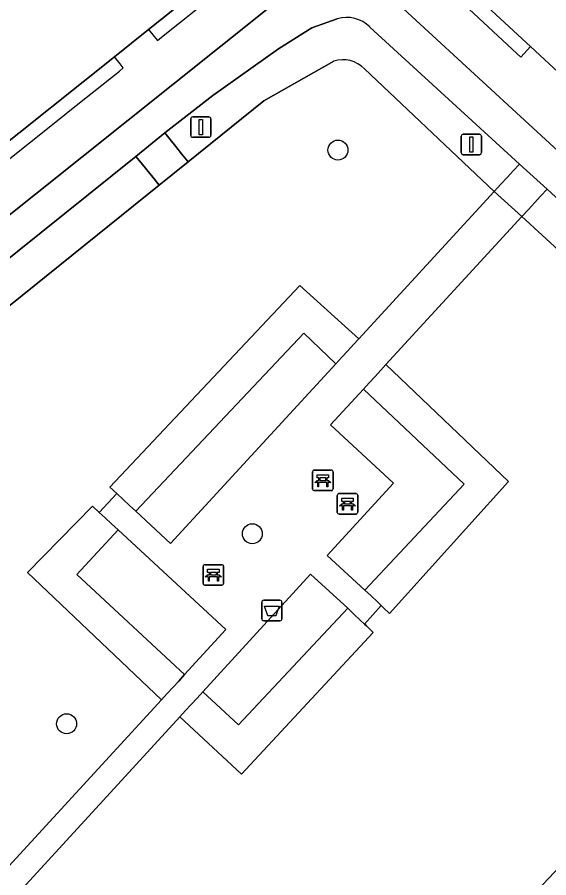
# Model space of a CAD drawing. Extents: x 159039 to 160102, y 381214 to 382524.
# Drawn here: x 159658.61 to 159684.64, y 381759.21 to 381801.38 of the extents above; entities that cross this region are included whole.
import ezdxf

# ---------------------------------------------------------------- set-up
doc = ezdxf.new("R2010")
doc.units = 0
for name, color, linetype in [('IMGEO_Afvalbak', 7, 'Continuous'), ('IMGEO_Bank', 7, 'Continuous'), ('IMGEO_Boom', 7, 'Continuous'), ('IMGEO_Erf', 7, 'Continuous'), ('IMGEO_Groenvoorziening', 7, 'Continuous'), ('IMGEO_Haag', 7, 'Continuous'), ('IMGEO_Lichtmast', 7, 'Continuous'), ('IMGEO_Pand', 7, 'Continuous'), ('IMGEO_Pand_overbouw', 7, 'Continuous'), ('IMGEO_Voetpad_gesloten', 7, 'Continuous'), ('IMGEO_Voetpad_open', 7, 'Continuous')]:
    doc.layers.add(name, color=color, linetype=linetype)

msp = doc.modelspace()

# ---------------------------------------------------------------- linework, layer by layer
at = {"layer": 'IMGEO_Afvalbak'}
for p, q in [((159670.584, 381771.905), (159670.584, 381772.705)), ((159670.584, 381772.705), (159670.584, 381771.905)), ((159670.684, 381772.805), (159671.474, 381772.805)), ((159671.474, 381772.805), (159670.684, 381772.805)), ((159671.574, 381772.705), (159671.574, 381771.905)), ((159671.574, 381771.905), (159671.574, 381772.705)), ((159671.474, 381771.805), (159670.684, 381771.805)), ((159670.684, 381771.805), (159671.474, 381771.805))]:
    msp.add_line(p, q, dxfattribs=at)
msp.add_lwpolyline([(159670.727, 381772.519), (159671.431, 381772.519), (159671.282, 381772.049), (159670.876, 381772.049), (159670.727, 381772.519)], dxfattribs=at)
for centre, start, end in [((159670.684, 381772.705), 90, 180), ((159670.684, 381772.705), 90, 180), ((159671.474, 381772.705), 0, 90), ((159671.474, 381772.705), 360, 90), ((159670.684, 381771.905), 180, 270), ((159670.684, 381771.905), 180, 270), ((159671.474, 381771.905), 270, 0), ((159671.474, 381771.905), 270, 0)]:
    msp.add_arc(centre, 0.1, start, end, dxfattribs=at)
at = {"layer": 'IMGEO_Bank'}
for p, q in [((159673.149, 381779.182), (159673.99, 381779.182)), ((159673.99, 381779.182), (159673.149, 381779.182)), ((159673.074, 381778.257), (159673.074, 381779.098)), ((159673.074, 381779.098), (159673.074, 381778.257)), ((159673.383, 381778.688), (159673.383, 381778.794)), ((159673.427, 381778.794), (159673.427, 381778.688)), ((159673.715, 381778.8), (159673.433, 381778.8)), ((159673.721, 381778.688), (159673.721, 381778.794)), ((159673.765, 381778.794), (159673.765, 381778.688)), ((159674.074, 381779.107), (159674.074, 381778.266)), ((159674.074, 381778.266), (159674.074, 381779.107)), ((159673.771, 381778.58), (159673.378, 381778.58)), ((159673.433, 381778.682), (159673.715, 381778.682)), ((159673.999, 381778.182), (159673.158, 381778.182)), ((159673.158, 381778.182), (159673.999, 381778.182)), ((159674.284, 381777.108), (159674.284, 381777.949)), ((159674.284, 381777.949), (159674.284, 381777.108)), ((159674.359, 381778.033), (159675.2, 381778.033)), ((159675.2, 381778.033), (159674.359, 381778.033)), ((159675.284, 381777.958), (159675.284, 381777.117)), ((159675.284, 381777.117), (159675.284, 381777.958)), ((159674.593, 381777.539), (159674.593, 381777.645)), ((159674.637, 381777.645), (159674.637, 381777.539)), ((159674.925, 381777.651), (159674.643, 381777.651)), ((159674.643, 381777.533), (159674.925, 381777.533)), ((159674.931, 381777.539), (159674.931, 381777.645)), ((159674.975, 381777.645), (159674.975, 381777.539)), ((159674.981, 381777.431), (159674.588, 381777.431)), ((159675.209, 381777.033), (159674.368, 381777.033)), ((159674.368, 381777.033), (159675.209, 381777.033)), ((159667.791, 381774.552), (159668.632, 381774.552)), ((159668.632, 381774.552), (159667.791, 381774.552)), ((159667.716, 381773.627), (159667.716, 381774.468)), ((159667.716, 381774.468), (159667.716, 381773.627)), ((159668.025, 381774.058), (159668.025, 381774.164)), ((159668.069, 381774.164), (159668.069, 381774.058)), ((159668.357, 381774.17), (159668.075, 381774.17)), ((159668.363, 381774.058), (159668.363, 381774.164)), ((159668.407, 381774.164), (159668.407, 381774.058)), ((159668.716, 381774.477), (159668.716, 381773.636)), ((159668.716, 381773.636), (159668.716, 381774.477)), ((159668.413, 381773.95), (159668.02, 381773.95)), ((159668.075, 381774.052), (159668.357, 381774.052)), ((159668.641, 381773.552), (159667.8, 381773.552)), ((159667.8, 381773.552), (159668.641, 381773.552))]:
    msp.add_line(p, q, dxfattribs=at)
for points in [[(159673.377, 381778.8), (159673.291, 381778.8), (159673.291, 381778.961), (159673.854, 381778.961), (159673.854, 381778.8), (159673.771, 381778.8)], [(159673.321, 381778.58), (159673.179, 381778.58), (159673.291, 381778.682), (159673.377, 381778.682)], [(159673.371, 381778.573), (159673.371, 381778.366), (159673.328, 381778.366), (159673.328, 381778.573)], [(159673.771, 381778.682), (159673.854, 381778.682), (159673.966, 381778.58), (159673.827, 381778.58)], [(159673.821, 381778.573), (159673.821, 381778.366), (159673.777, 381778.366), (159673.777, 381778.573)], [(159674.531, 381777.431), (159674.389, 381777.431), (159674.501, 381777.533), (159674.587, 381777.533)], [(159674.587, 381777.651), (159674.501, 381777.651), (159674.501, 381777.812), (159675.064, 381777.812), (159675.064, 381777.651), (159674.981, 381777.651)], [(159674.981, 381777.533), (159675.064, 381777.533), (159675.176, 381777.431), (159675.037, 381777.431)], [(159674.581, 381777.424), (159674.581, 381777.217), (159674.538, 381777.217), (159674.538, 381777.424)], [(159675.031, 381777.424), (159675.031, 381777.217), (159674.987, 381777.217), (159674.987, 381777.424)], [(159668.019, 381774.17), (159667.933, 381774.17), (159667.933, 381774.331), (159668.496, 381774.331), (159668.496, 381774.17), (159668.413, 381774.17)], [(159667.963, 381773.95), (159667.821, 381773.95), (159667.933, 381774.052), (159668.019, 381774.052)], [(159668.013, 381773.943), (159668.013, 381773.736), (159667.97, 381773.736), (159667.97, 381773.943)], [(159668.413, 381774.052), (159668.496, 381774.052), (159668.608, 381773.95), (159668.469, 381773.95)], [(159668.463, 381773.943), (159668.463, 381773.736), (159668.419, 381773.736), (159668.419, 381773.943)]]:
    msp.add_lwpolyline(points, dxfattribs=at)
for centre, radius, start, end in [((159673.152, 381779.104), 0.0779, 92.4484, 184.2845), ((159673.152, 381779.104), 0.0779, 92.4484, 184.2845), ((159673.996, 381779.104), 0.0779, 2.4484, 94.2845), ((159673.996, 381779.104), 0.0779, 2.4484, 94.2845), ((159673.376, 381778.793), 0.00671, 2.8957, 87.1043), ((159673.433, 381778.793), 0.00671, 92.8957, 177.1043), ((159673.715, 381778.793), 0.00671, 2.8957, 87.1043), ((159673.772, 381778.793), 0.00671, 92.8957, 177.1043), ((159673.321, 381778.573), 0.00671, 2.8957, 87.1043), ((159673.378, 381778.573), 0.00671, 92.8957, 177.1043), ((159673.376, 381778.689), 0.00671, 272.8957, 357.1043), ((159673.433, 381778.689), 0.00671, 182.8957, 267.1043), ((159673.715, 381778.689), 0.00671, 272.8957, 357.1043), ((159673.772, 381778.689), 0.00671, 182.8957, 267.1043), ((159673.77, 381778.573), 0.00671, 2.8957, 87.1043), ((159673.827, 381778.573), 0.00671, 92.8957, 177.1043), ((159673.152, 381778.26), 0.0779, 182.4484, 274.2845), ((159673.152, 381778.26), 0.0779, 182.4484, 274.2845), ((159673.996, 381778.26), 0.0779, 272.4484, 4.2845), ((159673.996, 381778.26), 0.0779, 272.4484, 4.2845), ((159674.362, 381777.955), 0.0779, 92.4484, 184.2845), ((159674.362, 381777.955), 0.0779, 92.4484, 184.2845), ((159675.206, 381777.955), 0.0779, 2.4484, 94.2845), ((159675.206, 381777.955), 0.0779, 2.4484, 94.2845), ((159674.586, 381777.644), 0.00671, 2.8957, 87.1043), ((159674.586, 381777.54), 0.00671, 272.8957, 357.1043), ((159674.643, 381777.644), 0.00671, 92.8957, 177.1043), ((159674.643, 381777.54), 0.00671, 182.8957, 267.1043), ((159674.925, 381777.644), 0.00671, 2.8957, 87.1043), ((159674.925, 381777.54), 0.00671, 272.8957, 357.1043), ((159674.982, 381777.644), 0.00671, 92.8957, 177.1043), ((159674.982, 381777.54), 0.00671, 182.8957, 267.1043), ((159674.362, 381777.111), 0.0779, 182.4484, 274.2845), ((159674.362, 381777.111), 0.0779, 182.4484, 274.2845), ((159674.531, 381777.424), 0.00671, 2.8957, 87.1043), ((159674.588, 381777.424), 0.00671, 92.8957, 177.1043), ((159674.98, 381777.424), 0.00671, 2.8957, 87.1043), ((159675.037, 381777.424), 0.00671, 92.8957, 177.1043), ((159675.206, 381777.111), 0.0779, 272.4484, 4.2845), ((159675.206, 381777.111), 0.0779, 272.4484, 4.2845), ((159667.794, 381774.474), 0.0779, 92.4484, 184.2845), ((159667.794, 381774.474), 0.0779, 92.4484, 184.2845), ((159668.638, 381774.474), 0.0779, 2.4484, 94.2845), ((159668.638, 381774.474), 0.0779, 2.4484, 94.2845), ((159668.018, 381774.163), 0.00671, 2.8957, 87.1043), ((159668.075, 381774.163), 0.00671, 92.8957, 177.1043), ((159668.357, 381774.163), 0.00671, 2.8957, 87.1043), ((159668.414, 381774.163), 0.00671, 92.8957, 177.1043), ((159667.963, 381773.943), 0.00671, 2.8957, 87.1043), ((159668.02, 381773.943), 0.00671, 92.8957, 177.1043), ((159668.018, 381774.059), 0.00671, 272.8957, 357.1043), ((159668.075, 381774.059), 0.00671, 182.8957, 267.1043), ((159668.357, 381774.059), 0.00671, 272.8957, 357.1043), ((159668.414, 381774.059), 0.00671, 182.8957, 267.1043), ((159668.412, 381773.943), 0.00671, 2.8957, 87.1043), ((159668.469, 381773.943), 0.00671, 92.8957, 177.1043), ((159667.794, 381773.63), 0.0779, 182.4484, 274.2845), ((159667.794, 381773.63), 0.0779, 182.4484, 274.2845), ((159668.638, 381773.63), 0.0779, 272.4484, 4.2845), ((159668.638, 381773.63), 0.0779, 272.4484, 4.2845)]:
    msp.add_arc(centre, radius, start, end, dxfattribs=at)
at = {"layer": 'IMGEO_Boom'}
for centre in [(159674.317, 381794.866), (159670.124, 381776.067), (159661.031, 381766.757)]:
    msp.add_circle(centre, 0.489, dxfattribs=at)
at = {"layer": 'IMGEO_Erf'}
for points in [[(159671.323, 381805.795), (159665.042, 381800.778), (159663.368, 381799.441), (159657.148, 381794.473)], [(159685.321, 381798.475), (159683.739, 381799.941), (159677.836, 381805.408)], [(159621.675, 381778.223), (159629.27, 381768.718), (159630.024, 381769.286), (159630.084, 381769.208), (159673.113, 381803.604), (159675.685, 381803.499), (159699.62, 381781.437)]]:
    msp.add_lwpolyline(points, dxfattribs=at)
at = {"layer": 'IMGEO_Groenvoorziening'}
for points in [[(159674.285, 381801.296), (159673.041, 381800.851), (159671.4, 381799.822), (159668.191, 381797.543), (159665.84, 381795.709), (159666.099, 381795.386), (159666.38, 381795.035), (159666.661, 381794.683), (159666.977, 381794.289), (159670.685, 381797.275), (159674.114, 381799.226)], [(159675.617, 381798.839), (159681.97, 381792.84), (159682.293, 381793.193), (159682.598, 381793.524), (159682.902, 381793.855), (159683.2, 381794.179), (159675.882, 381800.896)], [(159674.114, 381799.226), (159670.685, 381797.275), (159666.977, 381794.289), (159665.563, 381793.152), (159652.715, 381782.803), (159651.309, 381781.67), (159638.455, 381771.318), (159637.057, 381770.192), (159627.97, 381762.873), (159628.948, 381761.961)], [(159662.301, 381777.411), (159662.63, 381777.115), (159663.486, 381778.037), (159663.146, 381778.345), (159672.448, 381788.23), (159675.338, 381785.62), (159681.97, 381792.84), (159675.617, 381798.839)], [(159637.524, 381762.381), (159638.324, 381763.243), (159637.357, 381764.142), (159641.806, 381768.766), (159655.081, 381756.403), (159665.671, 381767.924), (159659.119, 381774.164), (159662.301, 381777.411)]]:
    msp.add_lwpolyline(points, dxfattribs=at)
for points in [[(159665.563, 381793.152), (159665.247, 381793.543), (159664.963, 381793.893), (159664.68, 381794.242), (159664.425, 381794.557), (159651.572, 381784.25), (159651.85, 381783.897), (159652.129, 381783.544), (159652.408, 381783.191), (159652.715, 381782.803)], [(159684.552, 381792.952), (159684.246, 381792.618), (159683.942, 381792.286), (159683.637, 381791.954), (159683.317, 381791.605), (159691.286, 381784.296), (159691.592, 381784.625), (159691.898, 381784.954), (159692.205, 381785.284), (159692.511, 381785.612)], [(159676.666, 381784.352), (159682.66, 381778.629), (159676.844, 381772.159), (159676.552, 381772.439), (159676.428, 381772.557), (159675.611, 381771.638), (159675.707, 381771.548), (159676.047, 381771.229), (159669.594, 381764.29), (159666.574, 381767.096), (159655.978, 381755.555), (159669.831, 381742.953), (159680.681, 381754.516), (159683.819, 381758.334), (159700.291, 381775.808), (159692.627, 381783.066), (159691.286, 381784.296), (159683.317, 381791.605)], [(159672.65, 381785.89), (159674.213, 381784.393), (159674.509, 381784.716), (159674.793, 381785.026), (159675.077, 381785.335), (159675.338, 381785.62), (159672.448, 381788.23), (159663.146, 381778.345), (159663.486, 381778.037), (159663.803, 381777.744), (159664.111, 381777.458), (159664.419, 381777.173)], [(159664.419, 381777.173), (159666.112, 381775.584), (159674.213, 381784.393), (159672.65, 381785.89)], [(159682.66, 381778.629), (159676.666, 381784.352), (159676.414, 381784.076), (159676.13, 381783.767), (159675.846, 381783.457), (159675.562, 381783.147), (159680.489, 381778.491), (159675.64, 381773.308), (159675.944, 381773.019), (159676.248, 381772.729), (159676.428, 381772.557), (159676.552, 381772.439), (159676.844, 381772.159)], [(159673.95, 381781.404), (159677.033, 381778.543), (159673.793, 381775.003), (159675.64, 381773.308), (159680.489, 381778.491), (159675.562, 381783.147)], [(159661.525, 381774.069), (159663.56, 381776.258), (159663.232, 381776.56), (159662.923, 381776.845), (159662.63, 381777.115), (159662.301, 381777.411), (159659.119, 381774.164), (159665.671, 381767.924), (159665.955, 381768.233), (159666.24, 381768.543), (159666.524, 381768.852), (159666.81, 381769.163)], [(159666.81, 381769.163), (159668.821, 381771.371), (159663.56, 381776.258), (159661.525, 381774.069)], [(159674.795, 381772.418), (159672.966, 381774.084), (159667.705, 381768.328), (159669.442, 381766.702)], [(159676.047, 381771.229), (159675.707, 381771.548), (159675.611, 381771.638), (159675.402, 381771.837), (159675.099, 381772.128), (159674.795, 381772.418), (159669.442, 381766.702), (159667.705, 381768.328), (159667.421, 381768.018), (159667.137, 381767.709), (159666.853, 381767.399), (159666.574, 381767.096), (159669.594, 381764.29)]]:
    msp.add_lwpolyline(points, close=True, dxfattribs=at)
for centre, radius, start, end in [((159674.748, 381799.758), 1.607, 45.1184, 106.7584), ((159674.554, 381797.824), 1.47, 43.6887, 107.433), ((159674.554, 381797.824), 1.47, 43.6887, 107.433)]:
    msp.add_arc(centre, radius, start, end, dxfattribs=at)
at = {"layer": 'IMGEO_Haag'}
for points in [[(159674.285, 381801.296), (159673.041, 381800.851), (159671.4, 381799.822), (159668.191, 381797.543), (159665.84, 381795.709), (159666.099, 381795.386), (159666.38, 381795.035), (159666.661, 381794.683), (159666.977, 381794.289), (159670.685, 381797.275), (159674.114, 381799.226)], [(159675.617, 381798.839), (159681.97, 381792.84), (159682.293, 381793.193), (159682.598, 381793.524), (159682.902, 381793.855), (159683.2, 381794.179), (159675.882, 381800.896)]]:
    msp.add_lwpolyline(points, dxfattribs=at)
for points in [[(159665.563, 381793.152), (159665.247, 381793.543), (159664.963, 381793.893), (159664.68, 381794.242), (159664.425, 381794.557), (159651.572, 381784.25), (159651.85, 381783.897), (159652.129, 381783.544), (159652.408, 381783.191), (159652.715, 381782.803)], [(159684.552, 381792.952), (159684.246, 381792.618), (159683.942, 381792.286), (159683.637, 381791.954), (159683.317, 381791.605), (159691.286, 381784.296), (159691.592, 381784.625), (159691.898, 381784.954), (159692.205, 381785.284), (159692.511, 381785.612)], [(159672.65, 381785.89), (159674.213, 381784.393), (159674.509, 381784.716), (159674.793, 381785.026), (159675.077, 381785.335), (159675.338, 381785.62), (159672.448, 381788.23), (159663.146, 381778.345), (159663.486, 381778.037), (159663.803, 381777.744), (159664.111, 381777.458), (159664.419, 381777.173)], [(159676.666, 381784.352), (159676.414, 381784.076), (159676.13, 381783.767), (159675.846, 381783.457), (159675.562, 381783.147), (159680.489, 381778.491), (159675.64, 381773.308), (159675.944, 381773.019), (159676.248, 381772.729), (159676.428, 381772.557), (159676.552, 381772.439), (159676.844, 381772.159), (159682.66, 381778.629)], [(159661.525, 381774.069), (159663.56, 381776.258), (159663.232, 381776.56), (159662.923, 381776.845), (159662.63, 381777.115), (159662.301, 381777.411), (159659.119, 381774.164), (159665.671, 381767.924), (159665.955, 381768.233), (159666.24, 381768.543), (159666.524, 381768.852), (159666.81, 381769.163)], [(159676.047, 381771.229), (159675.707, 381771.548), (159675.611, 381771.638), (159675.402, 381771.837), (159675.099, 381772.128), (159674.795, 381772.418), (159669.442, 381766.702), (159667.705, 381768.328), (159667.421, 381768.018), (159667.137, 381767.709), (159666.853, 381767.399), (159666.574, 381767.096), (159669.594, 381764.29)]]:
    msp.add_lwpolyline(points, close=True, dxfattribs=at)
for centre, radius, start, end in [((159674.748, 381799.758), 1.607, 45.1184, 106.7584), ((159674.554, 381797.824), 1.47, 43.6887, 107.433)]:
    msp.add_arc(centre, radius, start, end, dxfattribs=at)
at = {"layer": 'IMGEO_Lichtmast'}
for p, q in [((159667.206, 381796.493), (159667.996, 381796.493)), ((159667.996, 381796.493), (159667.206, 381796.493)), ((159667.106, 381795.593), (159667.106, 381796.393)), ((159667.106, 381796.393), (159667.106, 381795.593)), ((159668.096, 381796.393), (159668.096, 381795.593)), ((159668.096, 381795.593), (159668.096, 381796.393)), ((159680.449, 381795.64), (159681.239, 381795.64)), ((159681.239, 381795.64), (159680.449, 381795.64)), ((159667.996, 381795.493), (159667.206, 381795.493)), ((159667.206, 381795.493), (159667.996, 381795.493)), ((159680.349, 381794.74), (159680.349, 381795.54)), ((159680.349, 381795.54), (159680.349, 381794.74)), ((159681.339, 381795.54), (159681.339, 381794.74)), ((159681.339, 381794.74), (159681.339, 381795.54)), ((159681.239, 381794.64), (159680.449, 381794.64)), ((159680.449, 381794.64), (159681.239, 381794.64))]:
    msp.add_line(p, q, dxfattribs=at)
for points in [[(159667.526, 381796.368), (159667.676, 381796.368), (159667.676, 381795.618), (159667.526, 381795.618), (159667.526, 381796.368)], [(159680.769, 381795.515), (159680.919, 381795.515), (159680.919, 381794.765), (159680.769, 381794.765), (159680.769, 381795.515)]]:
    msp.add_lwpolyline(points, dxfattribs=at)
for centre, start, end in [((159667.206, 381796.393), 90, 180), ((159667.206, 381796.393), 90, 180), ((159667.996, 381796.393), 0, 90), ((159667.996, 381796.393), 360, 90), ((159667.206, 381795.593), 180, 270), ((159667.206, 381795.593), 180, 270), ((159667.996, 381795.593), 270, 0), ((159667.996, 381795.593), 270, 0), ((159680.449, 381795.54), 90, 180), ((159680.449, 381795.54), 90, 180), ((159681.239, 381795.54), 0, 90), ((159681.239, 381795.54), 360, 90), ((159680.449, 381794.74), 180, 270), ((159680.449, 381794.74), 180, 270), ((159681.239, 381794.74), 270, 0), ((159681.239, 381794.74), 270, 0)]:
    msp.add_arc(centre, 0.1, start, end, dxfattribs=at)
at = {"layer": 'IMGEO_Pand'}
for points in [[(159671.99, 381805.439), (159666.46, 381812.323), (159665.632, 381813.306), (159665.398, 381813.125), (159665.8, 381812.605), (159651.632, 381801.285), (159658.107, 381793.119), (159658.181, 381793.179), (159657.587, 381793.923), (159657.148, 381794.473), (159663.368, 381799.441), (159665.042, 381800.778), (159671.323, 381805.795), (159671.751, 381805.257), (159672.227, 381804.658), (159672.351, 381804.757), (159672.462, 381804.845)], [(159684.065, 381812.371), (159677.249, 381805.254), (159676.626, 381804.55), (159676.748, 381804.443), (159676.856, 381804.347), (159677.363, 381804.896), (159677.836, 381805.408), (159683.739, 381799.941), (159685.321, 381798.475), (159691.135, 381793.089), (159690.662, 381792.576), (159690.022, 381791.881), (159690.216, 381791.705), (159690.86, 381792.394), (159691.334, 381792.901), (159697.652, 381799.838), (159690.949, 381806.021)]]:
    msp.add_lwpolyline(points, close=True, dxfattribs=at)
at = {"layer": 'IMGEO_Pand_overbouw'}
for points in [[(159671.751, 381805.257), (159671.323, 381805.795), (159665.042, 381800.778), (159665.318, 381800.432), (159665.475, 381800.237), (159665.671, 381800.394), (159668.158, 381802.383), (159668.36, 381802.545)], [(159683.739, 381799.941), (159677.836, 381805.408), (159677.363, 381804.896), (159680.563, 381801.927), (159680.743, 381801.764), (159683.074, 381799.597), (159683.266, 381799.419), (159683.437, 381799.602)], [(159657.587, 381793.923), (159660.915, 381796.583), (159661.113, 381796.741), (159663.613, 381798.739), (159663.806, 381798.893), (159663.65, 381799.089), (159663.368, 381799.441), (159657.148, 381794.473)]]:
    msp.add_lwpolyline(points, close=True, dxfattribs=at)
at = {"layer": 'IMGEO_Voetpad_gesloten'}
for points in [[(159675.685, 381803.499), (159673.113, 381803.604), (159630.084, 381769.208), (159631.108, 381767.889), (159635.85, 381771.672), (159637.272, 381772.791), (159650.152, 381783.116), (159651.572, 381784.25), (159664.425, 381794.557), (159665.84, 381795.709), (159668.191, 381797.543), (159671.4, 381799.822), (159673.041, 381800.851), (159674.285, 381801.296)], [(159675.882, 381800.896), (159683.2, 381794.179), (159684.552, 381792.952), (159692.511, 381785.612), (159693.829, 381784.375), (159702.733, 381776.142), (159704.683, 381774.338), (159705.91, 381775.661), (159703.951, 381777.46), (159703.612, 381777.77), (159703.465, 381777.906), (159703.332, 381778.057), (159702.939, 381778.5), (159699.62, 381781.437), (159675.685, 381803.499)]]:
    msp.add_lwpolyline(points, dxfattribs=at)
msp.add_arc((159674.748, 381799.758), 1.607, 45.1184, 106.7584, dxfattribs=at)
at = {"layer": 'IMGEO_Voetpad_open'}
for points in [[(159666.661, 381794.683), (159666.38, 381795.035), (159666.099, 381795.386), (159665.84, 381795.709), (159664.425, 381794.557), (159664.68, 381794.242), (159664.963, 381793.893), (159665.247, 381793.543), (159665.563, 381793.152), (159666.977, 381794.289)], [(159684.552, 381792.952), (159683.2, 381794.179), (159682.902, 381793.855), (159682.598, 381793.524), (159682.293, 381793.193), (159681.97, 381792.84), (159683.317, 381791.605), (159683.637, 381791.954), (159683.942, 381792.286), (159684.246, 381792.618)]]:
    msp.add_lwpolyline(points, close=True, dxfattribs=at)
msp.add_lwpolyline([(159655.978, 381755.555), (159666.574, 381767.096), (159666.853, 381767.399), (159667.137, 381767.709), (159667.421, 381768.018), (159667.705, 381768.328), (159672.966, 381774.084), (159674.795, 381772.418), (159675.099, 381772.128), (159675.402, 381771.837), (159675.611, 381771.638), (159676.428, 381772.557), (159676.248, 381772.729), (159675.944, 381773.019), (159675.64, 381773.308), (159673.793, 381775.003), (159677.033, 381778.543), (159673.95, 381781.404), (159675.562, 381783.147), (159675.846, 381783.457), (159676.13, 381783.767), (159676.414, 381784.076), (159676.666, 381784.352), (159683.317, 381791.605), (159681.97, 381792.84), (159675.338, 381785.62), (159675.077, 381785.335), (159674.793, 381785.026), (159674.509, 381784.716), (159674.213, 381784.393), (159666.112, 381775.584), (159664.419, 381777.173), (159664.111, 381777.458), (159663.803, 381777.744), (159663.486, 381778.037), (159662.63, 381777.115), (159662.923, 381776.845), (159663.232, 381776.56), (159663.56, 381776.258), (159668.821, 381771.371), (159666.81, 381769.163), (159666.524, 381768.852), (159666.24, 381768.543), (159665.955, 381768.233), (159665.671, 381767.924), (159655.081, 381756.403)], dxfattribs=at)

doc.saveas('drawing.dxf')
